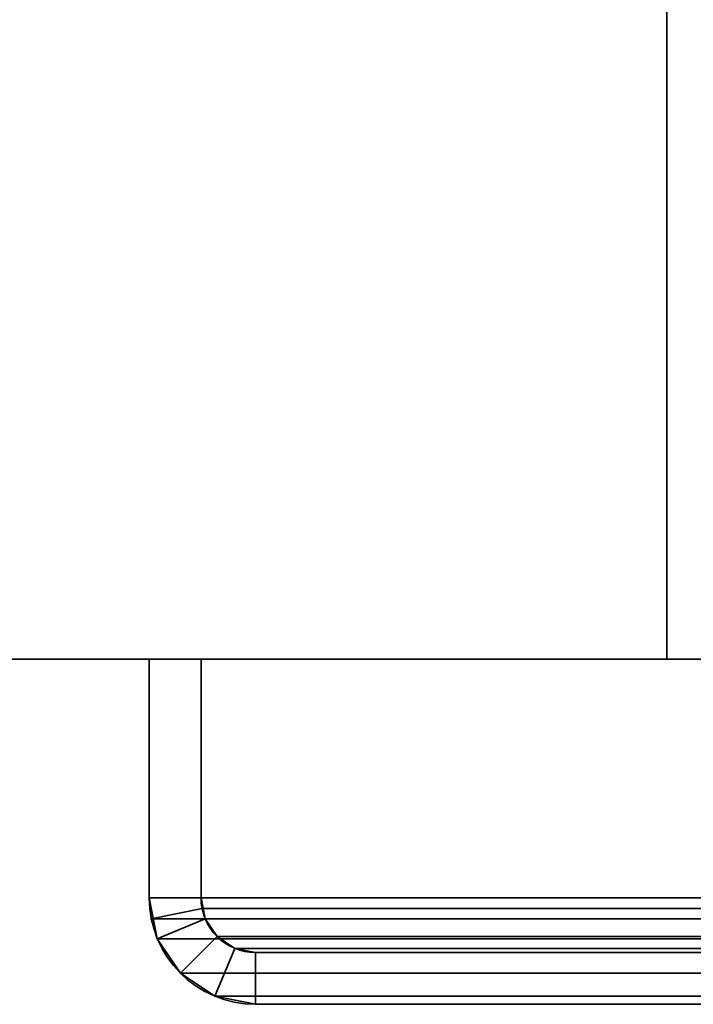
# Model space of a CAD drawing. Header units: millimetres. Extents: x -587 to 3688, y -115 to 120.
# Tile 618 of 656: x 2444 to 2463, y -50 to -21. Entities that reach past the tile are written whole.
import ezdxf

# ---------------------------------------------------------------- set-up
doc = ezdxf.new("R2010")
doc.units = ezdxf.units.MM
doc.layers.add('151', color=7, linetype='Continuous', true_color=0xffffff)

# ---------------------------------------------------------------- blocks, each defined once
blk = doc.blocks.new('UG_SURFACE_003')
at = {"layer": '151', "color": 252, "linetype": 'Continuous', "lineweight": 35}
for points in [[(2312.5, -40, -7), (2312.5, 110, -7), (2462.5, 110, -7), (2462.5, -40, -7)], [(3687.5, -40, 2198), (3687.5, 110, 2198), (2312.5, 110, 2198), (2312.5, -40, 2198)], [(2462.5, -40, 2048), (2462.5, 110, 2048), (3537.5, 110, 2048), (3537.5, -40, 2048)], [(2462.5, -40, -7), (2462.5, 110, -7), (2462.5, 110, 2048), (2462.5, -40, 2048)], [(3687.5, -40, 2198), (2312.5, -40, 2198), (2462.5, -40, 2048), (3537.5, -40, 2048)], [(2312.5, -40, 2198), (2312.5, -40, -7), (2462.5, -40, -7), (2462.5, -40, 2048)]]:
    blk.add_3dface(points, dxfattribs=at)
blk = doc.blocks.new('UG_SURFACE_089')
at = {"layer": '151', "color": 252, "linetype": 'Continuous', "lineweight": 35}
for points in [[(2447.5, -40, 2061), (2447.5, -40, -7), (2447.5, -46.92, -7), (2447.5, -46.92, 2061)], [(2447.5, -40, 2061), (2449, -40, 2059.5), (2449, -40, -7), (2447.5, -40, -7)], [(2449, -46.92, 2059.5), (2449, -40, 2059.5), (2447.5, -40, 2061), (2447.5, -46.92, 2061)], [(2447.5, -46.92, -7), (2447.5, -40, -7), (2449, -40, -7), (2449, -46.92, -7)], [(2449, -40, 2059.5), (2449, -46.92, 2059.5), (2449, -46.92, -7), (2449, -40, -7)], [(2447.5, -46.92, -7), (2447.734, -48.099, -7), (2447.734, -48.099, 2060.766)], [(2447.734, -48.099, 2060.766), (2447.559, -47.521, 2060.941), (2447.5, -46.92, -7)], [(2447.559, -47.521, 2060.941), (2447.5, -46.92, 2061), (2447.5, -46.92, -7)], [(2447.5, -46.92, 2061), (2447.559, -47.521, 2060.941), (2449.03, -47.228, 2059.47), (2449, -46.92, 2059.5)], [(2449, -46.92, -7), (2449.12, -47.525, -7), (2447.734, -48.099, -7), (2447.5, -46.92, -7)], [(2449, -46.92, -7), (2449.03, -47.228, 2059.47), (2449.12, -47.525, 2059.38)], [(2449, -46.92, -7), (2449, -46.92, 2059.5), (2449.03, -47.228, 2059.47)], [(2449.12, -47.525, 2059.38), (2449.12, -47.525, -7), (2449, -46.92, -7)], [(2447.559, -47.521, 2060.941), (2447.734, -48.099, 2060.766), (2449.12, -47.525, 2059.38), (2449.03, -47.228, 2059.47)], [(2447.734, -48.099, 2060.766), (2448.402, -49.098, 2060.098), (2449.463, -48.037, 2059.037), (2449.12, -47.525, 2059.38)], [(2448.402, -49.098, -7), (2447.734, -48.099, -7), (2449.12, -47.525, -7), (2449.463, -48.037, -7)], [(2449.463, -48.037, 2059.037), (2449.463, -48.037, -7), (2449.12, -47.525, -7), (2449.12, -47.525, 2059.38)], [(2447.734, -48.099, 2060.766), (2447.734, -48.099, -7), (2448.402, -49.098, -7), (2448.402, -49.098, 2060.098)], [(2449.975, -48.38, 2058.525), (2449.463, -48.037, 2059.037), (2448.402, -49.098, 2060.098), (2449.401, -49.766, 2059.099)], [(2449.463, -48.037, -7), (2449.975, -48.38, -7), (2449.401, -49.766, -7), (2448.402, -49.098, -7)], [(2449.975, -48.38, 2058.525), (2449.975, -48.38, -7), (2449.463, -48.037, -7), (2449.463, -48.037, 2059.037)], [(2450.58, -48.5, 2057.92), (2449.975, -48.38, 2058.525), (2449.401, -49.766, 2059.099), (2450.58, -50, 2057.92)], [(2450.58, -50, -7), (2449.401, -49.766, -7), (2449.975, -48.38, -7), (2450.58, -48.5, -7)], [(2450.58, -48.5, 2057.92), (2450.58, -48.5, -7), (2449.975, -48.38, -7), (2449.975, -48.38, 2058.525)], [(2450.58, -48.5, 2057.92), (2484.42, -48.5, 2024.08), (2484.42, -48.5, -7), (2450.58, -48.5, -7)], [(2450.58, -50, 2057.92), (2484.42, -50, 2024.08), (2484.42, -48.5, 2024.08), (2450.58, -48.5, 2057.92)], [(2450.58, -48.5, -7), (2484.42, -48.5, -7), (2484.42, -50, -7), (2450.58, -50, -7)], [(2448.402, -49.098, 2060.098), (2448.402, -49.098, -7), (2449.401, -49.766, -7), (2449.401, -49.766, 2059.099)], [(2449.401, -49.766, 2059.099), (2449.401, -49.766, -7), (2450.58, -50, -7), (2450.58, -50, 2057.92)], [(2450.58, -50, 2057.92), (2450.58, -50, -7), (2484.42, -50, -7), (2484.42, -50, 2024.08)]]:
    blk.add_3dface(points, dxfattribs=at)
blk = doc.blocks.new('UG_SURFACE_090')
at = {"layer": '151', "color": 252, "linetype": 'Continuous', "lineweight": 35}
for points in [[(2447.5, -40, 2061), (2447.5, -40, -7), (2447.5, -46.92, -7), (2447.5, -46.92, 2061)], [(2447.5, -40, 2061), (2449, -40, 2059.5), (2449, -40, -7), (2447.5, -40, -7)], [(2449, -46.92, 2059.5), (2449, -40, 2059.5), (2447.5, -40, 2061), (2447.5, -46.92, 2061)], [(2447.5, -46.92, -7), (2447.5, -40, -7), (2449, -40, -7), (2449, -46.92, -7)], [(2449, -40, 2059.5), (2449, -46.92, 2059.5), (2449, -46.92, -7), (2449, -40, -7)], [(2447.5, -46.92, -7), (2447.734, -48.099, -7), (2447.734, -48.099, 2060.766)], [(2447.734, -48.099, 2060.766), (2447.559, -47.521, 2060.941), (2447.5, -46.92, -7)], [(2447.559, -47.521, 2060.941), (2447.5, -46.92, 2061), (2447.5, -46.92, -7)], [(2447.5, -46.92, 2061), (2447.559, -47.521, 2060.941), (2449.03, -47.228, 2059.47), (2449, -46.92, 2059.5)], [(2449, -46.92, -7), (2449.12, -47.525, -7), (2447.734, -48.099, -7), (2447.5, -46.92, -7)], [(2449, -46.92, -7), (2449.03, -47.228, 2059.47), (2449.12, -47.525, 2059.38)], [(2449, -46.92, -7), (2449, -46.92, 2059.5), (2449.03, -47.228, 2059.47)], [(2449.12, -47.525, 2059.38), (2449.12, -47.525, -7), (2449, -46.92, -7)], [(2447.559, -47.521, 2060.941), (2447.734, -48.099, 2060.766), (2449.12, -47.525, 2059.38), (2449.03, -47.228, 2059.47)], [(2447.734, -48.099, 2060.766), (2448.402, -49.098, 2060.098), (2449.463, -48.037, 2059.037), (2449.12, -47.525, 2059.38)], [(2448.402, -49.098, -7), (2447.734, -48.099, -7), (2449.12, -47.525, -7), (2449.463, -48.037, -7)], [(2449.463, -48.037, 2059.037), (2449.463, -48.037, -7), (2449.12, -47.525, -7), (2449.12, -47.525, 2059.38)], [(2447.734, -48.099, 2060.766), (2447.734, -48.099, -7), (2448.402, -49.098, -7), (2448.402, -49.098, 2060.098)], [(2449.975, -48.38, 2058.525), (2449.463, -48.037, 2059.037), (2448.402, -49.098, 2060.098), (2449.401, -49.766, 2059.099)], [(2449.463, -48.037, -7), (2449.975, -48.38, -7), (2449.401, -49.766, -7), (2448.402, -49.098, -7)], [(2449.975, -48.38, 2058.525), (2449.975, -48.38, -7), (2449.463, -48.037, -7), (2449.463, -48.037, 2059.037)], [(2450.58, -48.5, 2057.92), (2449.975, -48.38, 2058.525), (2449.401, -49.766, 2059.099), (2450.58, -50, 2057.92)], [(2450.58, -50, -7), (2449.401, -49.766, -7), (2449.975, -48.38, -7), (2450.58, -48.5, -7)], [(2450.58, -48.5, 2057.92), (2450.58, -48.5, -7), (2449.975, -48.38, -7), (2449.975, -48.38, 2058.525)], [(2450.58, -48.5, 2057.92), (2484.42, -48.5, 2024.08), (2484.42, -48.5, -7), (2450.58, -48.5, -7)], [(2450.58, -50, 2057.92), (2484.42, -50, 2024.08), (2484.42, -48.5, 2024.08), (2450.58, -48.5, 2057.92)], [(2450.58, -48.5, -7), (2484.42, -48.5, -7), (2484.42, -50, -7), (2450.58, -50, -7)], [(2448.402, -49.098, 2060.098), (2448.402, -49.098, -7), (2449.401, -49.766, -7), (2449.401, -49.766, 2059.099)], [(2449.401, -49.766, 2059.099), (2449.401, -49.766, -7), (2450.58, -50, -7), (2450.58, -50, 2057.92)], [(2450.58, -50, 2057.92), (2450.58, -50, -7), (2484.42, -50, -7), (2484.42, -50, 2024.08)]]:
    blk.add_3dface(points, dxfattribs=at)
blk = doc.blocks.new('UG_SURFACE_093')
at = {"layer": '151', "color": 252, "linetype": 'Continuous', "lineweight": 35}
for points in [[(2447.5, -40, 2061), (3552.5, -40, 2061), (3551, -40, 2059.5), (2449, -40, 2059.5)], [(2447.5, -40, 2061), (2447.5, -46.92, 2061), (3552.5, -46.92, 2061), (3552.5, -40, 2061)], [(2447.5, -46.92, 2061), (2447.5, -40, 2061), (2449, -40, 2059.5), (2449, -46.92, 2059.5)], [(2449, -40, 2059.5), (3551, -40, 2059.5), (3551, -46.92, 2059.5), (2449, -46.92, 2059.5)], [(3552.441, -47.521, 2060.941), (2447.5, -46.92, 2061), (2447.559, -47.521, 2060.941)], [(3552.441, -47.521, 2060.941), (3552.5, -46.92, 2061), (2447.5, -46.92, 2061)], [(2449, -46.92, 2059.5), (2449.03, -47.228, 2059.47), (2447.559, -47.521, 2060.941), (2447.5, -46.92, 2061)], [(2449.03, -47.228, 2059.47), (2449, -46.92, 2059.5), (3551, -46.92, 2059.5)], [(2449.03, -47.228, 2059.47), (3551, -46.92, 2059.5), (3550.97, -47.228, 2059.47)], [(2449.03, -47.228, 2059.47), (2449.12, -47.525, 2059.38), (2447.734, -48.099, 2060.766), (2447.559, -47.521, 2060.941)], [(3550.97, -47.228, 2059.47), (3550.88, -47.525, 2059.38), (2449.12, -47.525, 2059.38), (2449.03, -47.228, 2059.47)], [(2447.559, -47.521, 2060.941), (2447.734, -48.099, 2060.766), (3552.266, -48.099, 2060.766), (3552.441, -47.521, 2060.941)], [(2449.12, -47.525, 2059.38), (2449.463, -48.037, 2059.037), (2448.402, -49.098, 2060.098), (2447.734, -48.099, 2060.766)], [(3550.537, -48.037, 2059.037), (2449.463, -48.037, 2059.037), (2449.12, -47.525, 2059.38), (3550.88, -47.525, 2059.38)], [(3552.266, -48.099, 2060.766), (2447.734, -48.099, 2060.766), (2448.402, -49.098, 2060.098), (3551.598, -49.098, 2060.098)], [(2449.401, -49.766, 2059.099), (2448.402, -49.098, 2060.098), (2449.463, -48.037, 2059.037), (2449.975, -48.38, 2058.525)], [(3550.025, -48.38, 2058.525), (2449.975, -48.38, 2058.525), (2449.463, -48.037, 2059.037), (3550.537, -48.037, 2059.037)], [(2450.58, -50, 2057.92), (2449.401, -49.766, 2059.099), (2449.975, -48.38, 2058.525), (2450.58, -48.5, 2057.92)], [(3549.42, -48.5, 2057.92), (2450.58, -48.5, 2057.92), (2449.975, -48.38, 2058.525), (3550.025, -48.38, 2058.525)], [(2450.58, -48.5, 2057.92), (3549.42, -48.5, 2057.92), (3515.58, -48.5, 2024.08), (2484.42, -48.5, 2024.08)], [(2484.42, -50, 2024.08), (2450.58, -50, 2057.92), (2450.58, -48.5, 2057.92), (2484.42, -48.5, 2024.08)], [(3551.598, -49.098, 2060.098), (2448.402, -49.098, 2060.098), (2449.401, -49.766, 2059.099), (3550.599, -49.766, 2059.099)], [(3550.599, -49.766, 2059.099), (2449.401, -49.766, 2059.099), (2450.58, -50, 2057.92), (3549.42, -50, 2057.92)], [(2450.58, -50, 2057.92), (2484.42, -50, 2024.08), (3515.58, -50, 2024.08), (3549.42, -50, 2057.92)]]:
    blk.add_3dface(points, dxfattribs=at)

msp = doc.modelspace()

# ---------------------------------------------------------------- linework, layer by layer
at = {"layer": '151', "color": 252, "linetype": 'Continuous', "lineweight": -3, "true_color": 0x939598}
for p, q in [((2462.5, -40, 2048), (2462.5, 110, 2048)), ((2462.5, 110, -7), (2462.5, -40, -7)), ((2312.5, -40, 2198), (3687.5, -40, 2198)), ((2312.5, -40, -7), (2462.5, -40, -7)), ((2447.5, -46.92, -7), (2447.5, -40, -7)), ((2447.5, -40, 2061), (2447.5, -40, -7)), ((2447.5, -40, 2061), (2447.5, -46.92, 2061)), ((2447.5, -40, 2061), (2449, -40, 2059.5)), ((2447.5, -40, 2061), (2449, -40, 2059.5)), ((2447.5, -46.92, -7), (2447.5, -40, -7)), ((2447.5, -40, -7), (2449, -40, -7)), ((2447.5, -40, 2061), (2447.5, -46.92, 2061)), ((2447.5, -40, 2061), (2447.5, -40, -7)), ((2447.5, -40, 2061), (2447.5, -46.92, 2061)), ((2447.5, -40, 2061), (2449, -40, 2059.5)), ((2447.5, -40, -7), (2449, -40, -7)), ((3552.5, -40, 2061), (2447.5, -40, 2061)), ((2449, -40, 2059.5), (2449, -40, -7)), ((2449, -40, 2059.5), (2449, -46.92, 2059.5)), ((2449, -40, 2059.5), (2449, -46.92, 2059.5)), ((2449, -46.92, -7), (2449, -40, -7)), ((3551, -40, 2059.5), (2449, -40, 2059.5)), ((2449, -46.92, -7), (2449, -40, -7)), ((2449, -40, 2059.5), (2449, -40, -7)), ((2449, -40, 2059.5), (2449, -46.92, 2059.5)), ((3537.5, -40, 2048), (2462.5, -40, 2048)), ((2462.5, -40, 2048), (2462.5, -40, -7)), ((2447.5, -46.92, 2061), (2447.5, -46.92, -7)), ((2447.5, -46.92, 2061), (2447.5, -46.92, -7)), ((3552.5, -46.92, 2061), (2447.5, -46.92, 2061)), ((3551, -46.92, 2059.5), (2449, -46.92, 2059.5)), ((2449, -46.92, 2059.5), (2449, -46.92, -7)), ((2449, -46.92, 2059.5), (2449, -46.92, -7)), ((2450.58, -48.5, 2057.92), (2484.42, -48.5, 2024.08)), ((2450.58, -48.5, 2057.92), (2450.58, -48.5, -7)), ((2450.58, -48.5, 2057.92), (2450.58, -48.5, -7)), ((2484.42, -48.5, -7), (2450.58, -48.5, -7)), ((2484.42, -48.5, -7), (2450.58, -48.5, -7)), ((3549.42, -48.5, 2057.92), (2450.58, -48.5, 2057.92)), ((2450.58, -48.5, 2057.92), (2484.42, -48.5, 2024.08)), ((2450.58, -48.5, 2057.92), (2484.42, -48.5, 2024.08)), ((3549.42, -50, 2057.92), (2450.58, -50, 2057.92)), ((2450.58, -50, 2057.92), (2450.58, -50, -7)), ((2450.58, -50, 2057.92), (2484.42, -50, 2024.08)), ((2450.58, -50, 2057.92), (2450.58, -50, -7)), ((2484.42, -50, -7), (2450.58, -50, -7)), ((2484.42, -50, -7), (2450.58, -50, -7)), ((2450.58, -50, 2057.92), (2484.42, -50, 2024.08)), ((2450.58, -50, 2057.92), (2484.42, -50, 2024.08))]:
    msp.add_line(p, q, dxfattribs=at)
at = {"layer": '151', "color": 252, "linetype": 'Continuous', "lineweight": -3, "true_color": 0x939598, "extrusion": (0, 0, -1)}
for radius in [3.08, 3.08, 1.58, 1.58]:
    msp.add_arc((-2450.58, -46.92, 7), radius, 270, 0, dxfattribs=at)
at = {"layer": '151', "color": 252, "linetype": 'Continuous', "lineweight": -3, "true_color": 0x939598, "extrusion": (0.707107, 6.12323e-17, 0.707107)}
for major_axis in [(-3.08, 0, 3.08), (-3.08, 0, 3.08), (-3.08, 0, 3.08), (-1.58, 0, 1.58), (-1.58, 0, 1.58), (-1.58, 0, 1.58)]:
    msp.add_ellipse((2450.58, -46.92, 2057.92), major_axis=major_axis, ratio=0.707107, start_param=0, end_param=1.570796, dxfattribs=at)

# ---------------------------------------------------------------- block references
at = {"layer": '151', "color": 252, "linetype": 'Continuous', "lineweight": -3, "true_color": 0x939598}
for name in ['UG_SURFACE_089', 'UG_SURFACE_090', 'UG_SURFACE_093', 'UG_SURFACE_003']:
    msp.add_blockref(name, (0, 0), dxfattribs=at)

doc.saveas('drawing.dxf')
